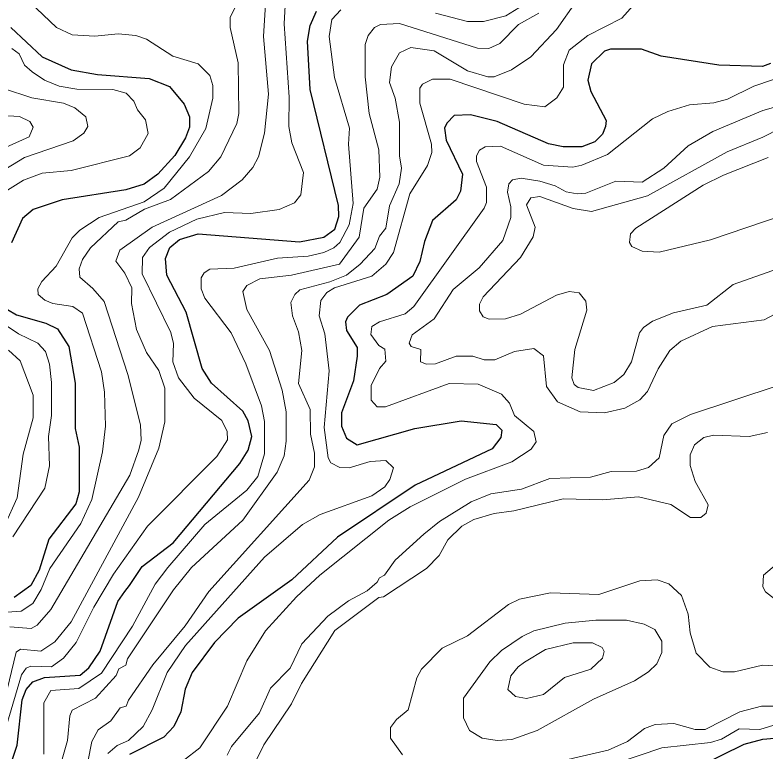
# Model space of a CAD drawing. Extents: x 577 to 602.9, y 7483.8 to 7511.6.
# Drawn here: x 590.675 to 591.855, y 7490.187 to 7491.345 of the extents above; entities that cross this region are included whole.
import ezdxf

# ---------------------------------------------------------------- set-up
doc = ezdxf.new("R2010")
doc.units = 0
doc.header["$LTSCALE"] = 0.032
doc.layers.add('1', color=7, linetype='Continuous', lineweight=25)
doc.layers.add('2', color=7, linetype='Continuous', lineweight=13)

msp = doc.modelspace()

# ---------------------------------------------------------------- linework, layer by layer
at = {"layer": '1'}
for points in [[(590.6598, 7490.1428), (590.6781, 7490.1976), (590.6861, 7490.2688), (590.6922, 7490.2853), (590.703, 7490.297), (590.7213, 7490.3041), (590.7774, 7490.3078), (590.7911, 7490.319), (590.8085, 7490.3455), (590.8363, 7490.4235), (590.8475, 7490.4392), (590.8546, 7490.4489), (590.8749, 7490.4787), (590.9233, 7490.5159), (591.028, 7490.6406), (591.0415, 7490.6612), (591.047, 7490.6827), (591.0415, 7490.7073), (591.0327, 7490.7225), (590.9834, 7490.767), (590.9691, 7490.79), (590.9437, 7490.8783), (590.9135, 7490.9364), (590.9111, 7490.9626), (590.9182, 7490.9801), (590.9333, 7490.9928), (590.9628, 7491.0016), (591.1218, 7490.9888), (591.16, 7490.996), (591.1774, 7491.0087), (591.1838, 7491.0286), (591.183, 7491.0461), (591.1385, 7491.2282), (591.1345, 7491.3045), (591.1385, 7491.3292), (591.1488, 7491.3514)], [(590.6685, 7491.326), (590.7178, 7491.2799), (590.7632, 7491.2592), (590.8045, 7491.252), (590.8856, 7491.2457), (590.9174, 7491.233), (590.9405, 7491.2051), (590.9492, 7491.1852), (590.9492, 7491.1693), (590.9429, 7491.1526), (590.9262, 7491.1248), (590.8991, 7491.0954), (590.8777, 7491.0795), (590.849, 7491.0707), (590.7488, 7491.0548), (590.7035, 7491.0397), (590.6868, 7491.0254), (590.6693, 7490.9872)], [(591.8621, 7491.2695), (591.8494, 7491.2648), (591.781, 7491.2664), (591.6903, 7491.2807), (591.6593, 7491.2918), (591.6108, 7491.2918), (591.6013, 7491.2886), (591.5806, 7491.2687), (591.575, 7491.2433), (591.5798, 7491.225), (591.6037, 7491.1797), (591.6029, 7491.1701), (591.5981, 7491.1582), (591.5862, 7491.1463), (591.5655, 7491.1383), (591.5361, 7491.1383), (591.513, 7491.1431), (591.4327, 7491.1781), (591.3906, 7491.1884), (591.3651, 7491.1876), (591.3532, 7491.1757), (591.35, 7491.1678), (591.3524, 7491.1487), (591.3778, 7491.0954)], [(591.3778, 7491.0954), (591.3747, 7491.0684), (591.3683, 7491.0548), (591.3309, 7491.0222), (591.3182, 7490.9896), (591.311, 7490.9578), (591.2999, 7490.9348), (591.2594, 7490.9061), (591.2164, 7490.8894), (591.1973, 7490.8704), (591.1941, 7490.8632), (591.1957, 7490.8497), (591.2124, 7490.8226), (591.2124, 7490.8091), (591.2069, 7490.7702), (591.1878, 7490.7201), (591.1878, 7490.6994), (591.1957, 7490.6803), (591.2124, 7490.67), (591.3031, 7490.6954), (591.3762, 7490.7073), (591.4311, 7490.7018), (591.4399, 7490.693), (591.4383, 7490.6811), (591.4247, 7490.6636), (591.3039, 7490.6064), (591.1814, 7490.5245), (591.1099, 7490.4577), (591.0256, 7490.3972), (590.9882, 7490.3591), (590.9532, 7490.3121), (590.9421, 7490.2859), (590.9357, 7490.2501), (590.9246, 7490.2271), (590.9087, 7490.2104), (590.855, 7490.1832)], [(590.663, 7490.8823), (590.6773, 7490.8743), (590.7234, 7490.8608), (590.7417, 7490.8521), (590.7592, 7490.8242), (590.7695, 7490.767), (590.7695, 7490.6954), (590.7759, 7490.666), (590.7759, 7490.596), (590.7703, 7490.5769), (590.7282, 7490.5213), (590.7131, 7490.4728), (590.6995, 7490.4489), (590.6733, 7490.4298)], [(591.7174, 7490.1483), (591.8207, 7490.1992), (591.8502, 7490.2072), (591.9163, 7490.2126)]]:
    msp.add_lwpolyline(points, dxfattribs=at)
at = {"layer": '2'}
for points in [[(591.0717, 7491.4135), (591.0653, 7491.3117), (591.0733, 7491.221), (591.0669, 7491.1598), (591.0574, 7491.1224), (591.0486, 7491.1057), (591.0319, 7491.0866), (590.9993, 7491.062), (590.8904, 7491.0119), (590.8396, 7490.9756), (590.8331, 7490.9586), (590.8473, 7490.9399), (590.8586, 7490.9165), (590.8578, 7490.8918), (590.8657, 7490.8513), (590.8816, 7490.8147), (590.9007, 7490.7869), (590.9103, 7490.759), (590.9103, 7490.7058), (590.9007, 7490.6644), (590.8689, 7490.5873), (590.7632, 7490.3917), (590.7377, 7490.3599), (590.7155, 7490.3455), (590.6836, 7490.3487), (590.6765, 7490.344), (590.659, 7490.27)], [(590.6669, 7490.3837), (590.7003, 7490.3813), (590.7099, 7490.3861), (590.7314, 7490.4107), (590.8554, 7490.6223), (590.8697, 7490.662), (590.8729, 7490.6771), (590.8721, 7490.701), (590.8522, 7490.7805), (590.8148, 7490.895), (590.7974, 7490.9157), (590.7767, 7490.9332), (590.7759, 7490.9467), (590.7807, 7490.961), (590.7934, 7490.9793), (590.8371, 7491.0206), (590.849, 7491.023), (590.8785, 7491.0405), (590.919, 7491.0556), (590.9787, 7491.0994), (590.9985, 7491.1224), (591.0232, 7491.1749), (591.0264, 7491.1908), (591.0256, 7491.2703), (591.0128, 7491.326), (591.0128, 7491.3419), (591.0319, 7491.3793)], [(590.698, 7491.3658), (590.7401, 7491.326), (590.7648, 7491.3141), (590.8005, 7491.3125), (590.8371, 7491.3157), (590.8649, 7491.3133), (590.8816, 7491.3077), (590.923, 7491.2807), (590.9628, 7491.2687), (590.981, 7491.2505), (590.9858, 7491.2345), (590.9858, 7491.2147), (590.9747, 7491.167), (590.9492, 7491.1224), (590.9095, 7491.0731), (590.8777, 7491.0517), (590.8069, 7491.027), (590.7767, 7491.0071), (590.7648, 7490.9952), (590.7393, 7490.9507), (590.717, 7490.9268), (590.7107, 7490.9149), (590.7115, 7490.9061), (590.7218, 7490.8974), (590.7345, 7490.8918), (590.7655, 7490.8871), (590.7807, 7490.8767), (590.8109, 7490.7845), (590.8156, 7490.7527), (590.8172, 7490.6994)], [(590.8209, 7490.1847), (590.8352, 7490.1972), (590.853, 7490.2048), (590.8761, 7490.2271), (590.8904, 7490.2533), (590.9142, 7490.3121), (590.9429, 7490.3543), (591.0669, 7490.4934), (591.1266, 7490.5443), (591.1544, 7490.5602), (591.2355, 7490.5897), (591.2562, 7490.604), (591.2641, 7490.6151), (591.2697, 7490.6334), (591.2578, 7490.6453), (591.2331, 7490.6437), (591.1997, 7490.6334), (591.1854, 7490.6342), (591.1711, 7490.6413), (591.1671, 7490.6493), (591.1608, 7490.697), (591.1687, 7490.7861), (591.1615, 7490.8441), (591.1528, 7490.8727), (591.1552, 7490.8966), (591.1647, 7490.9093), (591.1767, 7490.9165), (591.2355, 7490.9348), (591.2578, 7490.9539), (591.2697, 7490.9721), (591.2951, 7491.0644), (591.323, 7491.1089), (591.3301, 7491.1296), (591.3293, 7491.1423), (591.311, 7491.2067), (591.311, 7491.2306), (591.315, 7491.2369), (591.3309, 7491.2449), (591.3587, 7491.2449), (591.4748, 7491.2051), (591.5074, 7491.2012), (591.5265, 7491.2155), (591.5369, 7491.2322), (591.5369, 7491.2672), (591.5456, 7491.2902), (591.575, 7491.3133), (591.6283, 7491.3403), (591.6506, 7491.365)], [(591.0995, 7491.3602), (591.0979, 7491.3316), (591.1059, 7491.2163), (591.1051, 7491.1701), (591.1099, 7491.1447), (591.1281, 7491.0978), (591.1242, 7491.0628), (591.1138, 7491.0501), (591.09, 7491.0397), (591.0454, 7491.0334), (591.0041, 7491.035), (590.9604, 7491.0246), (590.9174, 7491.0039), (590.8864, 7490.9801), (590.8753, 7490.9642), (590.8745, 7490.9387), (590.9198, 7490.8465), (590.9238, 7490.829)], [(591.1957, 7490.9364), (591.2172, 7490.9539), (591.2403, 7490.9785), (591.2474, 7490.9976), (591.2578, 7491.0103), (591.2633, 7491.0453), (591.2784, 7491.0803), (591.2824, 7491.1049), (591.2792, 7491.124), (591.2792, 7491.1773), (591.2721, 7491.2147), (591.2633, 7491.2393), (591.2665, 7491.264), (591.2792, 7491.2862), (591.2967, 7491.2942), (591.3333, 7491.2894), (591.3858, 7491.2576), (591.4176, 7491.2481), (591.4279, 7491.2481), (591.455, 7491.2592), (591.4852, 7491.2799), (591.5257, 7491.3228), (591.5567, 7491.3665)], [(591.3357, 7491.3483), (591.3858, 7491.3355), (591.4112, 7491.3355), (591.4462, 7491.3443), (591.4733, 7491.361)], [(590.7202, 7490.1833), (590.7202, 7490.2644), (590.7314, 7490.2835), (590.7751, 7490.2867), (590.8109, 7490.3106), (590.8594, 7490.3845), (590.8952, 7490.4505), (590.915, 7490.4767), (590.9734, 7490.5447), (591.0391, 7490.5984), (591.0566, 7490.6199), (591.0669, 7490.6557), (591.0669, 7490.7066), (591.0621, 7490.7312), (591.0375, 7490.7972), (591.0144, 7490.8457), (590.9731, 7490.9006), (590.9675, 7490.9149), (590.9675, 7490.9324), (590.9723, 7490.9403), (590.981, 7490.9459), (591.0192, 7490.9475), (591.0876, 7490.9634), (591.1353, 7490.9666), (591.16, 7490.9721), (591.1759, 7490.9793), (591.1854, 7490.988), (591.1997, 7491.0159), (591.2061, 7491.0493), (591.1989, 7491.1423), (591.2005, 7491.1678), (591.1767, 7491.2473), (591.1687, 7491.3117), (591.1727, 7491.3387), (591.187, 7491.3538)], [(591.4979, 7491.3483), (591.4661, 7491.3308), (591.4367, 7491.3005), (591.4192, 7491.2926), (591.4017, 7491.2934), (591.2792, 7491.3324), (591.249, 7491.3308), (591.2395, 7491.326), (591.2299, 7491.3133), (591.2252, 7491.299), (591.2252, 7491.2481), (591.2315, 7491.1908), (591.2466, 7491.1336), (591.2482, 7491.0906), (591.2442, 7491.0715), (591.2228, 7491.0421), (591.2156, 7490.996), (591.1846, 7490.9539), (591.1091, 7490.9364), (591.0598, 7490.9308), (591.0391, 7490.9205), (591.0327, 7490.9109), (591.0391, 7490.8823), (591.0749, 7490.8179), (591.0948, 7490.7559), (591.1011, 7490.7217), (591.1011, 7490.6755), (591.0979, 7490.6525)], [(590.663, 7491.0699), (590.6884, 7491.0859), (590.7178, 7491.097), (590.7632, 7491.101), (590.8546, 7491.124), (590.8713, 7491.1367), (590.884, 7491.159), (590.8801, 7491.1805), (590.8673, 7491.1964), (590.8618, 7491.2099), (590.8498, 7491.2226), (590.8284, 7491.2282), (590.7719, 7491.229), (590.7441, 7491.2338), (590.721, 7491.2433), (590.7019, 7491.256), (590.69, 7491.2664), (590.6813, 7491.2846), (590.6701, 7491.2926)], [(591.8931, 7491.2528), (591.8359, 7491.2338), (591.7945, 7491.2131), (591.773, 7491.2075), (591.7349, 7491.2043), (591.7007, 7491.194), (591.6768, 7491.1821), (591.606, 7491.1264), (591.5655, 7491.1097), (591.5512, 7491.1065), (591.5051, 7491.1097), (591.4375, 7491.1391), (591.4136, 7491.1383), (591.4049, 7491.1328), (591.4001, 7491.124), (591.4001, 7491.1153), (591.416, 7491.0747), (591.416, 7491.0509), (591.412, 7491.0421), (591.3015, 7490.8871), (591.288, 7490.8759), (591.2474, 7490.8632), (591.2355, 7490.856), (591.2339, 7490.8433), (591.2466, 7490.8258), (591.2562, 7490.8203), (591.2578, 7490.8012), (591.2474, 7490.79), (591.2347, 7490.763), (591.2347, 7490.7399), (591.2442, 7490.7296), (591.257, 7490.7296), (591.3572, 7490.7662), (591.4025, 7490.7654), (591.4391, 7490.7495), (591.4518, 7490.7352), (591.4597, 7490.7161), (591.49, 7490.6906), (591.4939, 7490.6747), (591.486, 7490.6628), (591.4558, 7490.6429), (591.3826, 7490.6159), (591.2959, 7490.5722), (591.2625, 7490.5515), (591.1536, 7490.4648), (591.117, 7490.4306), (591.0685, 7490.3773), (591.0391, 7490.3304), (591.0089, 7490.2589), (590.9651, 7490.1937), (590.9397, 7490.1738)], [(590.6566, 7491.2298), (590.7011, 7491.2155), (590.7512, 7491.2067), (590.7687, 7491.1996), (590.7862, 7491.1852), (590.7894, 7491.1701), (590.783, 7491.1598), (590.7663, 7491.1479), (590.69, 7491.1216), (590.6487, 7491.097)], [(591.87, 7490.8759), (591.8518, 7490.8664), (591.7707, 7490.856), (591.7213, 7490.833), (591.7039, 7490.8179), (591.6856, 7490.7893), (591.6689, 7490.7535), (591.6569, 7490.7407), (591.6331, 7490.7272), (591.6013, 7490.7201), (591.5631, 7490.7217), (591.5273, 7490.7376), (591.5098, 7490.7614), (591.5051, 7490.8099), (591.49, 7490.8211), (591.4597, 7490.8163), (591.4287, 7490.8036), (591.412, 7490.8036), (591.3945, 7490.8091), (591.3683, 7490.8091), (591.3357, 7490.7972), (591.3214, 7490.7964), (591.3118, 7490.8004), (591.3126, 7490.8195), (591.2975, 7490.8242), (591.2943, 7490.8298), (591.2991, 7490.8425), (591.3333, 7490.868), (591.3635, 7490.9141), (591.4041, 7490.9483), (591.4414, 7490.9912), (591.4542, 7491.027), (591.4542, 7491.0437), (591.4486, 7491.0668), (591.451, 7491.0803), (591.4566, 7491.0866), (591.4701, 7491.089), (591.4995, 7491.0843), (591.5234, 7491.0771), (591.5408, 7491.0676), (591.5583, 7491.0644), (591.5719, 7491.0652), (591.6188, 7491.0843), (591.6601, 7491.0827), (591.6943, 7491.1049), (591.7325, 7491.1399), (591.7714, 7491.1622), (591.8502, 7491.1956), (591.8979, 7491.2091)], [(591.9345, 7491.1964), (591.8502, 7491.1534), (591.7937, 7491.1304), (591.6689, 7491.0612), (591.5806, 7491.0365), (591.552, 7491.0413), (591.4995, 7491.0604), (591.4852, 7491.058), (591.4788, 7491.0469), (591.4923, 7491.0119), (591.4892, 7490.9968), (591.4693, 7490.9642), (591.4104, 7490.9022), (591.4049, 7490.891), (591.4049, 7490.8807), (591.4104, 7490.8712), (591.42, 7490.8672), (591.4454, 7490.868), (591.4693, 7490.8751), (591.5257, 7490.9053), (591.5456, 7490.9109), (591.5615, 7490.9085), (591.5719, 7490.8958), (591.5734, 7490.8815), (591.5544, 7490.8195), (591.5496, 7490.7749), (591.5536, 7490.7646), (591.5599, 7490.7598), (591.5838, 7490.7551), (591.6164, 7490.7678), (591.6315, 7490.7805), (591.6434, 7490.8004), (591.6561, 7490.8457), (591.6625, 7490.8545), (591.6768, 7490.864), (591.7094, 7490.8775), (591.7619, 7490.8894), (591.8033, 7490.922), (591.8732, 7490.9467)], [(590.655, 7491.1352), (590.6972, 7491.1542), (590.7035, 7491.1693), (590.698, 7491.1781), (590.6821, 7491.186), (590.6272, 7491.1892)], [(591.8581, 7491.1216), (591.7881, 7491.0938), (591.7563, 7491.0779), (591.6506, 7491.0103), (591.6418, 7491.0016), (591.6402, 7490.988), (591.6442, 7490.9817), (591.6601, 7490.9745), (591.6872, 7490.9729), (591.7675, 7490.992), (591.882, 7491.031)], [(590.7894, 7490.1714), (590.7958, 7490.2032), (590.8053, 7490.2215), (590.8252, 7490.2358), (590.8403, 7490.2565), (590.8498, 7490.2589), (590.853, 7490.2684), (590.8912, 7490.3241), (590.9421, 7490.3853), (590.9795, 7490.4394), (591.1369, 7490.6143), (591.1456, 7490.635), (591.1456, 7490.6565), (591.1393, 7490.6867), (591.1385, 7490.7256), (591.1202, 7490.7662), (591.1258, 7490.8179), (591.1202, 7490.8473), (591.1107, 7490.8727), (591.1083, 7490.8934), (591.1146, 7490.9061), (591.1226, 7490.9133), (591.1695, 7490.926), (591.1957, 7490.9364)], [(590.6717, 7490.5253), (590.7218, 7490.6016), (590.729, 7490.6366), (590.7274, 7490.6827), (590.7322, 7490.7161), (590.7322, 7490.7678), (590.729, 7490.7964), (590.7226, 7490.8163), (590.7107, 7490.8298), (590.6805, 7490.8441), (590.6288, 7490.8783)], [(590.9238, 7490.829), (590.923, 7490.8004), (590.9317, 7490.7749), (590.9564, 7490.7431), (591.0001, 7490.7081), (591.0081, 7490.6906), (591.0089, 7490.6779), (590.9922, 7490.6517), (590.8831, 7490.5417), (590.8294, 7490.4663), (590.7989, 7490.4147), (590.7711, 7490.3591), (590.7512, 7490.3344), (590.7322, 7490.3209), (590.6995, 7490.3217), (590.6924, 7490.3185), (590.6852, 7490.3082), (590.6622, 7490.2302)], [(590.6646, 7490.8187), (590.6828, 7490.802), (590.7035, 7490.7479), (590.7035, 7490.7121), (590.6876, 7490.6549), (590.6781, 7490.5865), (590.659, 7490.5435)], [(591.0081, 7490.1817), (591.0152, 7490.1953), (591.059, 7490.2485), (591.0765, 7490.2875), (591.1075, 7490.3185), (591.1258, 7490.3567), (591.1663, 7490.4004), (591.1989, 7490.4243), (591.2283, 7490.4402), (591.2442, 7490.4537), (591.2474, 7490.4608), (591.2554, 7490.4648), (591.2721, 7490.4887), (591.3174, 7490.5292), (591.3421, 7490.5491), (591.3914, 7490.5801), (591.4224, 7490.5928), (591.4709, 7490.6), (591.5154, 7490.6167), (591.579, 7490.6191), (591.6116, 7490.6278), (591.6514, 7490.6286), (591.6705, 7490.6342), (591.6872, 7490.6493), (591.6943, 7490.6843), (591.707, 7490.7026), (591.7365, 7490.7177), (591.874, 7490.763)], [(590.8172, 7490.6994), (590.8125, 7490.6588), (590.7958, 7490.5841), (590.7783, 7490.5459), (590.7298, 7490.4752), (590.7162, 7490.4426), (590.7027, 7490.4203), (590.6844, 7490.4084), (590.655, 7490.406)], [(591.8573, 7490.6891), (591.8287, 7490.6827), (591.7722, 7490.6851), (591.7571, 7490.6811), (591.7428, 7490.67), (591.7357, 7490.6541), (591.7357, 7490.6374), (591.7436, 7490.6119), (591.7643, 7490.5753), (591.7611, 7490.5626), (591.7524, 7490.5555), (591.7365, 7490.5555), (591.7054, 7490.5761), (591.6546, 7490.5881), (591.5981, 7490.5833), (591.5361, 7490.5849), (591.4589, 7490.5658), (591.4279, 7490.5618), (591.3961, 7490.5523), (591.377, 7490.542), (591.3548, 7490.5205), (591.3413, 7490.4958), (591.3214, 7490.4752), (591.2538, 7490.4306), (591.2466, 7490.4298), (591.1774, 7490.3781), (591.125, 7490.2947), (591.1091, 7490.2628), (591.0661, 7490.1984), (591.0494, 7490.165)], [(591.0979, 7490.6525), (591.0868, 7490.627), (591.0327, 7490.5515), (590.9524, 7490.4767), (590.9238, 7490.4418), (590.8514, 7490.3336), (590.849, 7490.3233), (590.8379, 7490.3177), (590.8339, 7490.3074), (590.8013, 7490.2716), (590.7648, 7490.2525), (590.7608, 7490.2438), (590.7576, 7490.2048), (590.7417, 7490.1499), (590.7147, 7490.0855), (590.6813, 7490.0338), (590.6025, 7489.9305)], [(591.9663, 7490.3519), (591.8541, 7490.4386), (591.8502, 7490.4465), (591.851, 7490.4648), (591.8716, 7490.4823)], [(591.284, 7490.1825), (591.2649, 7490.2088), (591.2649, 7490.2255), (591.2745, 7490.2382), (591.2927, 7490.2533), (591.3063, 7490.3034), (591.3134, 7490.3169), (591.346, 7490.3503), (591.3858, 7490.3694), (591.4502, 7490.4187), (591.4677, 7490.4274), (591.5162, 7490.437), (591.5925, 7490.4346), (591.6569, 7490.4561), (591.684, 7490.4577), (591.7023, 7490.4513), (591.7221, 7490.433), (591.7325, 7490.4036), (591.7357, 7490.3742), (591.7452, 7490.3424), (591.7667, 7490.3201), (591.7873, 7490.3129), (591.8056, 7490.3129), (591.8494, 7490.3233), (591.8685, 7490.3225)], [(591.8748, 7490.2589), (591.8478, 7490.2589), (591.8136, 7490.2501), (591.7595, 7490.2223), (591.7436, 7490.2223), (591.7102, 7490.2318), (591.6808, 7490.2302), (591.6641, 7490.2239), (591.6371, 7490.2032), (591.6068, 7490.1897), (591.4892, 7490.1627)], [(591.5846, 7490.1571), (591.6911, 7490.1937), (591.7675, 7490.2016), (591.785, 7490.2072), (591.8128, 7490.2231), (591.8454, 7490.2223), (591.874, 7490.231)]]:
    msp.add_lwpolyline(points, dxfattribs=at)
for points in [[(591.4717, 7490.3686), (591.49, 7490.3773), (591.5393, 7490.3893), (591.5878, 7490.394), (591.6355, 7490.394), (591.6633, 7490.3877), (591.68, 7490.3797), (591.6911, 7490.3614), (591.6911, 7490.3432), (591.6832, 7490.3257), (591.6705, 7490.3129), (591.6482, 7490.2986), (591.5838, 7490.27), (591.4955, 7490.2207), (591.4558, 7490.2064), (591.4327, 7490.2048), (591.4088, 7490.2088), (591.389, 7490.2207), (591.3794, 7490.2406), (591.3794, 7490.2716), (591.4208, 7490.3288), (591.4391, 7490.3463)], [(591.4756, 7490.328), (591.5082, 7490.3479), (591.552, 7490.3583), (591.5822, 7490.3583), (591.5973, 7490.3511), (591.6005, 7490.3447), (591.5981, 7490.3344), (591.5798, 7490.3169), (591.5385, 7490.3042), (591.5051, 7490.2772), (591.4788, 7490.2708), (591.4613, 7490.274), (591.4494, 7490.2851), (591.4542, 7490.3066), (591.4653, 7490.3209)]]:
    msp.add_lwpolyline(points, close=True, dxfattribs=at)

doc.saveas('drawing.dxf')
